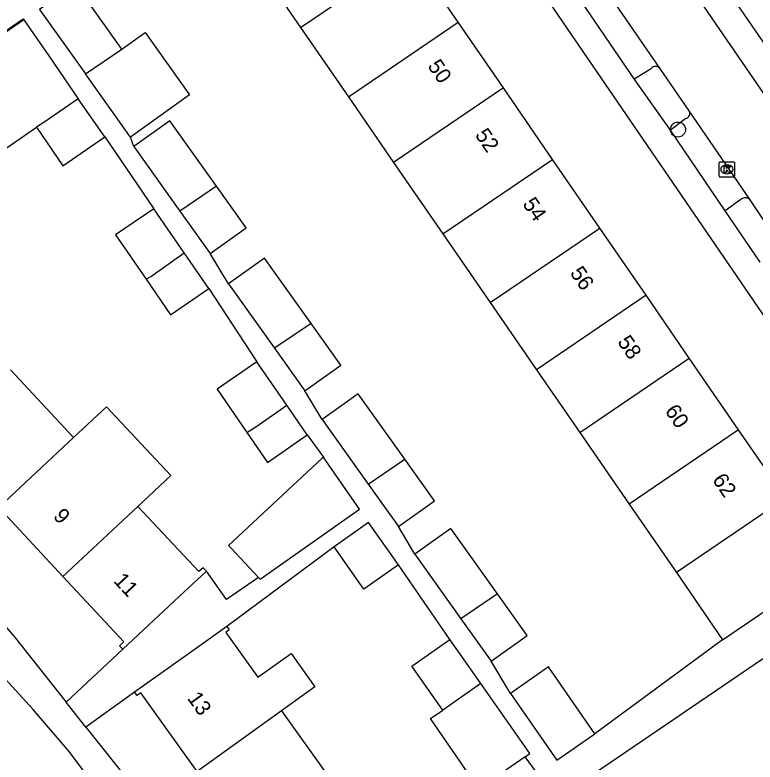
# Model space of a CAD drawing. Extents: x 157466 to 158888, y 383063 to 384677.
# Drawn here: x 158101.94 to 158149.99, y 383670.91 to 383719.45 of the extents above; entities that cross this region are included whole.
import ezdxf

# ---------------------------------------------------------------- set-up
doc = ezdxf.new("R2010")
doc.units = 0
for name, color, linetype in [('IMGEO_Boom', 7, 'Continuous'), ('IMGEO_Kolk', 7, 'Continuous'), ('IMGEO_Pand', 7, 'Continuous'), ('IMGEO_Pand_nummerreeks', 7, 'Continuous'), ('IMGEO_Parkeervlak_open', 7, 'Continuous'), ('IMGEO_Rijbaan_lokaal_open', 7, 'Continuous'), ('IMGEO_Voetpad_open', 7, 'Continuous')]:
    doc.layers.add(name, color=color, linetype=linetype)

msp = doc.modelspace()

# ---------------------------------------------------------------- linework, layer by layer
at = {"layer": 'IMGEO_Boom'}
msp.add_circle((158144.99, 383712), 0.489, dxfattribs=at)
at = {"layer": 'IMGEO_Kolk'}
for p, q in [((158147.67, 383708.986), (158147.67, 383709.838)), ((158147.745, 383709.912), (158148.597, 383709.912)), ((158148.158, 383709.692), (158148.183, 383709.692)), ((158148.671, 383709.838), (158148.671, 383708.986)), ((158148.597, 383708.912), (158147.745, 383708.912)), ((158148.181, 383709.132), (158148.156, 383709.132))]:
    msp.add_line(p, q, dxfattribs=at)
for points in [[(158147.67, 383708.986), (158147.67, 383709.838)], [(158147.745, 383709.912), (158148.597, 383709.912)], [(158148.671, 383709.838), (158148.671, 383708.986)], [(158147.991, 383709.612), (158148.114, 383709.612), (158148.114, 383709.461), (158148.244, 383709.612), (158148.408, 383709.612), (158148.262, 383709.461), (158148.415, 383709.212), (158148.263, 383709.212), (158148.178, 383709.376), (158148.114, 383709.309), (158148.114, 383709.212), (158147.991, 383709.212), (158147.991, 383709.612)], [(158148.597, 383708.912), (158147.745, 383708.912)]]:
    msp.add_lwpolyline(points, dxfattribs=at)
for centre, start, end in [((158147.747, 383709.836), 91.552, 178.448), ((158147.747, 383709.836), 91.552, 178.448), ((158148.595, 383709.836), 1.552, 88.448), ((158148.595, 383709.836), 1.552, 88.448), ((158147.747, 383708.988), 181.552, 268.448), ((158147.747, 383708.988), 181.552, 268.448), ((158148.595, 383708.988), 271.552, 358.448), ((158148.595, 383708.988), 271.552, 358.448)]:
    msp.add_arc(centre, 0.0765, start, end, dxfattribs=at)
for centre, major_axis, ratio, start_param, end_param in [((158148.157, 383709.412), (-0.387, 0.002), 0.722429, 4.712389, 7.853982), ((158148.182, 383709.412), (-0.39, 0.002), 0.717154, 1.570796, 4.712389)]:
    msp.add_ellipse(centre, major_axis=major_axis, ratio=ratio, start_param=start_param, end_param=end_param, dxfattribs=at)
at = {"layer": 'IMGEO_Pand'}
for points in [[(158120.49, 383718.633), (158127.621, 383723.483)], [(158130.715, 383718.982), (158127.621, 383723.483)], [(158117.451, 383723.044), (158120.49, 383718.633)], [(158108.891, 383717.223), (158105.866, 383721.467), (158103.53, 383719.802)], [(158103.53, 383719.802), (158106.519, 383715.61)], [(158102.524, 383719.13), (158096.827, 383715.205), (158100.352, 383710.087), (158103.342, 383712.147)], [(158102.524, 383719.13), (158104.134, 383716.793), (158106.054, 383714.006)], [(158123.588, 383714.135), (158130.715, 383718.982)], [(158133.653, 383714.709), (158130.715, 383718.982)], [(158120.49, 383718.633), (158123.588, 383714.135)], [(158108.891, 383717.223), (158110.396, 383718.296), (158113.281, 383714.25), (158109.441, 383711.511)], [(158106.519, 383715.61), (158108.891, 383717.223)], [(158109.441, 383711.511), (158106.519, 383715.61)], [(158133.653, 383714.709), (158126.53, 383709.864)], [(158136.847, 383710.063), (158133.653, 383714.709)], [(158123.588, 383714.135), (158126.53, 383709.864)], [(158106.054, 383714.006), (158103.889, 383712.495), (158103.342, 383712.147)], [(158107.768, 383711.518), (158106.054, 383714.006)], [(158103.342, 383712.147), (158105.061, 383709.652), (158107.768, 383711.518)], [(158115.028, 383708.314), (158112.003, 383712.558), (158109.667, 383710.893)], [(158109.667, 383710.893), (158112.656, 383706.7)], [(158126.53, 383709.864), (158129.728, 383705.221)], [(158129.728, 383705.221), (158136.847, 383710.063)], [(158139.918, 383705.596), (158136.847, 383710.063)], [(158115.028, 383708.314), (158112.656, 383706.7)], [(158114.621, 383703.945), (158116.956, 383705.61), (158115.028, 383708.314)], [(158110.953, 383706.854), (158108.481, 383705.15), (158110.462, 383702.277)], [(158112.933, 383703.981), (158110.953, 383706.854)], [(158112.656, 383706.7), (158114.621, 383703.945)], [(158132.803, 383700.757), (158139.918, 383705.596)], [(158142.918, 383701.232), (158139.918, 383705.596)], [(158129.728, 383705.221), (158132.803, 383700.757)], [(158110.462, 383702.277), (158110.763, 383702.459), (158112.933, 383703.981)], [(158114.523, 383701.676), (158112.933, 383703.981)], [(158121.169, 383699.399), (158118.143, 383703.644), (158115.807, 383701.979)], [(158110.462, 383702.277), (158112.051, 383699.972), (158114.523, 383701.676)], [(158115.807, 383701.979), (158118.797, 383697.786)], [(158142.918, 383701.232), (158135.808, 383696.396)], [(158145.724, 383697.151), (158142.918, 383701.232)], [(158132.803, 383700.757), (158135.808, 383696.396)], [(158121.169, 383699.399), (158118.797, 383697.786)], [(158120.761, 383695.031), (158123.096, 383696.696), (158121.169, 383699.399)], [(158118.797, 383697.786), (158120.761, 383695.031)], [(158138.617, 383692.317), (158145.724, 383697.151)], [(158148.93, 383692.486), (158145.724, 383697.151)], [(158117.643, 383696.915), (158115.064, 383695.137), (158117.006, 383692.319)], [(158119.591, 383694.089), (158117.643, 383696.915)], [(158105.745, 383691.992), (158101.644, 383696.379)], [(158135.808, 383696.396), (158138.617, 383692.317)], [(158127.249, 383690.574), (158124.223, 383694.819), (158121.887, 383693.154)], [(158109.927, 383687.518), (158112.069, 383689.521), (158107.887, 383693.995), (158105.745, 383691.992)], [(158117.006, 383692.319), (158117.573, 383692.685), (158119.591, 383694.089)], [(158120.924, 383692.155), (158119.591, 383694.089)], [(158121.887, 383693.154), (158124.877, 383688.961)], [(158117.006, 383692.319), (158118.344, 383690.377), (158120.924, 383692.155)], [(158138.617, 383692.317), (158141.828, 383687.656)], [(158148.93, 383692.486), (158141.828, 383687.656)], [(158151.986, 383688.041), (158148.93, 383692.486)], [(158100.869, 383687.435), (158105.745, 383691.992)], [(158121.965, 383690.725), (158121.887, 383690.653), (158115.811, 383684.979), (158115.974, 383684.804), (158117.759, 383682.895)], [(158117.759, 383682.895), (158117.865, 383682.781), (158124.304, 383687.345), (158122.35, 383690.17), (158122.102, 383690.527), (158121.965, 383690.725)], [(158124.877, 383688.961), (158127.249, 383690.574)], [(158126.841, 383686.206), (158129.176, 383687.871), (158127.249, 383690.574)], [(158124.877, 383688.961), (158126.841, 383686.206)], [(158151.986, 383688.041), (158144.888, 383683.213)], [(158105.049, 383682.96), (158100.869, 383687.435)], [(158109.927, 383687.518), (158105.049, 383682.96)], [(158114.37, 383683.306), (158114.156, 383683.535), (158113.886, 383683.283), (158109.927, 383687.518)], [(158141.828, 383687.656), (158144.888, 383683.213)], [(158126.847, 383683.719), (158124.906, 383686.473), (158122.66, 383684.89)], [(158133.268, 383681.835), (158130.243, 383686.079), (158127.907, 383684.414)], [(158126.847, 383683.719), (158124.602, 383682.136), (158122.66, 383684.89)], [(158127.907, 383684.414), (158130.896, 383680.221)], [(158147.892, 383678.853), (158150.849, 383680.871), (158154.978, 383683.689)], [(158108.948, 383678.243), (158108.741, 383678.465), (158109.011, 383678.718), (158105.049, 383682.96)], [(158108.948, 383678.243), (158112.603, 383681.656), (158114.37, 383683.306)], [(158144.888, 383683.213), (158147.892, 383678.853)], [(158133.268, 383681.835), (158130.896, 383680.221)], [(158132.861, 383677.466), (158135.196, 383679.131), (158133.268, 383681.835)], [(158130.896, 383680.221), (158132.861, 383677.466)], [(158115.692, 383679.706), (158113.787, 383678.348), (158109.715, 383675.445)], [(158115.692, 383679.706), (158115.849, 383679.487), (158115.63, 383679.331), (158117.708, 383676.416), (158119.869, 383677.956), (158121.41, 383675.794), (158119.256, 383674.244)], [(158129.718, 383674.286), (158127.717, 383677.139), (158130.187, 383678.871)], [(158132.198, 383676.003), (158130.187, 383678.871)], [(158139.602, 383672.741), (158136.579, 383677.083), (158134.111, 383675.365)], [(158132.198, 383676.003), (158129.718, 383674.286)], [(158135.063, 383671.242), (158135.369, 383671.454), (158132.198, 383676.003)], [(158113.766, 383670.295), (158110.126, 383675.401), (158109.871, 383675.221), (158109.715, 383675.445)], [(158134.111, 383675.365), (158137.135, 383671.023), (158139.602, 383672.741)], [(158119.256, 383674.244), (158113.766, 383670.295)], [(158119.256, 383674.244), (158122.782, 383669.297)], [(158135.063, 383671.242), (158132.07, 383669.169), (158128.913, 383673.729), (158129.718, 383674.286)]]:
    msp.add_lwpolyline(points, dxfattribs=at)
at = {"layer": 'IMGEO_Parkeervlak_open'}
for points in [[(158142.146, 383715.294), (158143.26, 383715.975)], [(158145.494, 383712.717), (158144.498, 383711.966)], [(158149.079, 383707.454), (158148.06, 383706.728)]]:
    msp.add_lwpolyline(points, dxfattribs=at)
for centre, radius, start, end in [((158143.535, 383715.751), 0.355, 40.5876, 140.8841), ((158145.433, 383713.045), 0.334, 280.5584, 31.6224), ((158149.36, 383707.165), 0.403, 40.4785, 134.2633)]:
    msp.add_arc(centre, radius, start, end, dxfattribs=at)
at = {"layer": 'IMGEO_Rijbaan_lokaal_open'}
for points in [[(158139.617, 383730.272), (158156.428, 383705.77)], [(158143.805, 383715.982), (158139.014, 383722.977)], [(158145.717, 383713.22), (158143.805, 383715.982)], [(158149.667, 383707.427), (158145.717, 383713.22)], [(158151.552, 383704.597), (158149.667, 383707.427)], [(158117.353, 383655.647), (158105.457, 383671.597), (158103.101, 383674.336), (158085.347, 383693.787)]]:
    msp.add_lwpolyline(points, dxfattribs=at)
at = {"layer": 'IMGEO_Voetpad_open'}
for points in [[(158112.77, 383755.176), (158115.18, 383751.638), (158159.53, 383686.796)], [(158156.546, 383706.454), (158157.714, 383707.264), (158141.391, 383730.996), (158140.243, 383730.247)], [(158142.146, 383715.294), (158137.78, 383721.718)], [(158091.772, 383711.829), (158102.474, 383719.202), (158102.524, 383719.13)], [(158144.498, 383711.966), (158142.146, 383715.294)], [(158148.06, 383706.728), (158144.498, 383711.966)], [(158107.768, 383711.518), (158110.953, 383706.854)], [(158109.667, 383710.893), (158109.441, 383711.511)], [(158150.322, 383703.384), (158148.06, 383706.728)], [(158115.807, 383701.979), (158114.621, 383703.945)], [(158080.741, 383701.811), (158086.038, 383696.025), (158100.067, 383681.132), (158101.887, 383679.058), (158105.261, 383674.8)], [(158114.523, 383701.676), (158117.643, 383696.915)], [(158121.887, 383693.154), (158120.761, 383695.031)], [(158120.924, 383692.155), (158121.965, 383690.725)], [(158127.907, 383684.414), (158126.841, 383686.206)], [(158122.66, 383684.89), (158115.692, 383679.706)], [(158130.187, 383678.871), (158126.847, 383683.719)], [(158117.759, 383682.895), (158115.679, 383681.461), (158114.37, 383683.306)], [(158147.892, 383678.853), (158139.602, 383672.741)], [(158105.261, 383674.8), (158108.948, 383678.243)], [(158150.533, 383677.641), (158138.495, 383669.426), (158138.719, 383669.105)], [(158134.111, 383675.365), (158132.861, 383677.466)], [(158109.715, 383675.445), (158106.542, 383673.183)], [(158106.542, 383673.183), (158105.261, 383674.8)], [(158106.542, 383673.183), (158110.522, 383668.16), (158116.439, 383660.278), (158120.457, 383654.454), (158127.527, 383643.574), (158130.726, 383638.435)], [(158136.661, 383669.048), (158135.063, 383671.242)]]:
    msp.add_lwpolyline(points, dxfattribs=at)

# ---------------------------------------------------------------- texts
at = {"layer": 'IMGEO_Pand_nummerreeks'}
for s, rotation, p in [('50', 304.5071, (158128.699, 383716.125)), ('52', 304.5071, (158131.777, 383711.648)), ('54', 304.5071, (158134.861, 383707.163)), ('56', 304.5071, (158137.942, 383702.681)), ('58', 304.5071, (158141.024, 383698.197)), ('60', 304.5071, (158144.105, 383693.715)), ('62', 304.5071, (158147.183, 383689.238)), ('9', 313.0559, (158104.376, 383686.828)), ('11', 313.0559, (158108.29, 383682.639)), ('13', 305.4823, (158113.095, 383675.044))]:
    msp.add_text(s, height=1, rotation=rotation, dxfattribs=at).set_placement(p)

doc.saveas('drawing.dxf')
